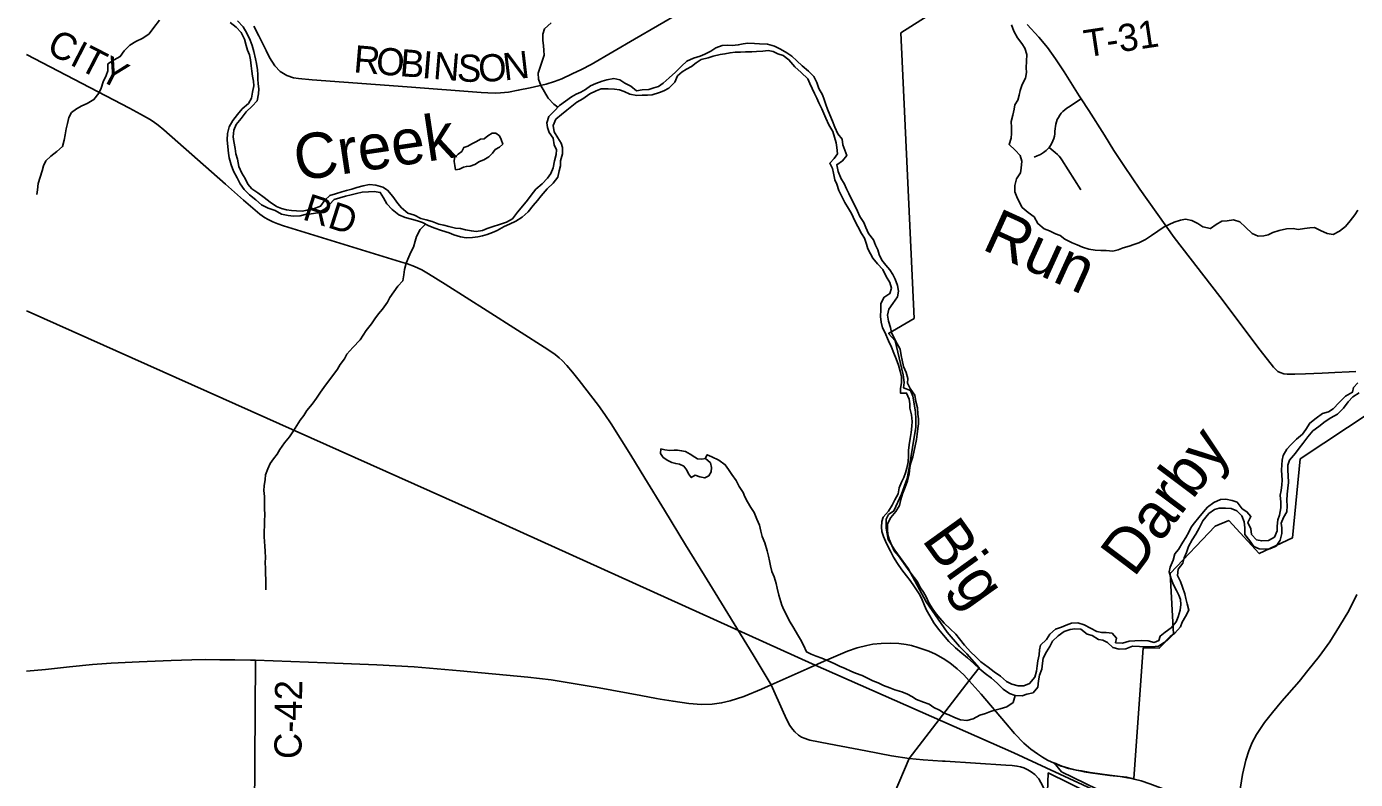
# Model space of a CAD drawing. Extents: x 114843 to 284848, y 317643 to 566895.
# Drawn here: x 114843 to 129491, y 441467 to 449771 of the extents above; entities that cross this region are included whole.
import ezdxf

# ---------------------------------------------------------------- set-up
doc = ezdxf.new("R2010")
doc.units = 0
for name, color, linetype in [('GM_X_Corporation', 7, 'Continuous'), ('GM_X_County_Road', 7, 'Continuous'), ('GM_X_County_Road_Text', 7, 'Continuous'), ('GM_X_Major_River', 7, 'Continuous'), ('GM_X_Major_River_Text', 7, 'Continuous'), ('GM_X_Minor_Lake', 7, 'Continuous'), ('GM_X_Minor_River', 7, 'Continuous'), ('GM_X_Rail_Line', 7, 'Continuous'), ('GM_X_State_Route', 7, 'Continuous'), ('GM_X_Township', 7, 'Continuous'), ('GM_X_Township_Road', 7, 'Continuous'), ('GM_X_Township_Road_Text', 7, 'Continuous'), ('GM_X_US_Route', 7, 'Continuous')]:
    doc.layers.add(name, color=color, linetype=linetype)

msp = doc.modelspace()

# ---------------------------------------------------------------- linework, layer by layer
at = {"layer": 'GM_X_Corporation'}
for points in [[(127295, 441045), (126251, 441553), (126169, 441649), (126253, 441615), (126327, 441591), (126415, 441571), (126470, 441561), (126568, 441545), (126781, 441515), (126896, 441501), (126971, 441493), (127050, 441475), (127153, 442917), (127329, 442915), (127486, 443069), (127448, 443740), (127944, 444260), (128097, 444323), (128431, 443958), (128797, 444131), (128882, 445002), (129927, 445695)], [(126097, 441331), (126105, 441539), (127290, 440954)]]:
    msp.add_lwpolyline(points, dxfattribs=at)
at = {"layer": 'GM_X_County_Road'}
for points in [[(122051, 449925), (121544, 449630), (121066, 449354), (120959, 449298), (120857, 449248), (120743, 449193), (120664, 449163), (120570, 449136), (120395, 449096), (120262, 449068), (120157, 449048), (120066, 449039), (120011, 449037), (119929, 449040), (119853, 449045), (119038, 449106), (117991, 449183), (117841, 449196), (117785, 449206), (117711, 449230), (117637, 449275), (117578, 449337), (117522, 449429), (117484, 449505), (117403, 449669), (117347, 449775)], [(114843, 449461), (115977, 448872), (116100, 448805), (116197, 448750), (116239, 448722), (116293, 448684), (116356, 448633), (117035, 448033), (117236, 447855), (117362, 447744), (117414, 447702), (117465, 447666), (117505, 447642), (117556, 447618), (117611, 447596), (117676, 447574), (118966, 447176), (119041, 447152), (119121, 447123), (119199, 447087), (119275, 447045), (119458, 446930), (119921, 446636), (120590, 446209), (120668, 446155), (120715, 446117), (120747, 446089), (120799, 446034), (120862, 445959), (120934, 445867), (121146, 445593), (121219, 445492), (121288, 445388), (121502, 445045), (121658, 444790), (121874, 444437), (122107, 444056), (122315, 443716), (122433, 443527), (122852, 442840), (123052, 442512)], [(117344, 440708), (117354, 441119), (117368, 442783)], [(123456, 441907), (123426, 441917), (123386, 441933), (123351, 441954), (123310, 441992), (123286, 442020), (123255, 442064), (123223, 442124), (123188, 442206), (123052, 442512)], [(124940, 441669), (124727, 441682), (124571, 441697), (124376, 441729), (124094, 441783), (123688, 441859), (123476, 441900), (123456, 441907)], [(125639, 441625), (125302, 441647), (124967, 441667), (124940, 441669)], [(126069, 441145), (126074, 441206), (126075, 441279), (126062, 441355), (126025, 441433), (126001, 441474), (125956, 441523), (125918, 441551), (125881, 441573), (125836, 441595), (125800, 441606), (125760, 441615), (125709, 441620), (125639, 441625)]]:
    msp.add_lwpolyline(points, dxfattribs=at)
at = {"layer": 'GM_X_Major_River'}
for points in [[(117283, 448031), (117253, 448095), (117215, 448152), (117183, 448228), (117169, 448308), (117151, 448366), (117143, 448424), (117128, 448504), (117122, 448554), (117126, 448629), (117152, 448691), (117208, 448755), (117264, 448829), (117330, 448893), (117384, 448953), (117400, 449027), (117403, 449083), (117395, 449139), (117393, 449191), (117393, 449241), (117389, 449293), (117379, 449365), (117365, 449415), (117347, 449496), (117331, 449562), (117309, 449620), (117270, 449696), (117230, 449768), (117168, 449834)], [(117088, 449817), (117154, 449764), (117208, 449704), (117245, 449630), (117265, 449562), (117279, 449510), (117301, 449460), (117311, 449402), (117319, 449339), (117327, 449279), (117335, 449225), (117343, 449167), (117349, 449117), (117333, 449047), (117324, 448981), (117288, 448921), (117220, 448865), (117168, 448799), (117116, 448735), (117078, 448663), (117058, 448591), (117054, 448523), (117063, 448444), (117069, 448376), (117075, 448324), (117099, 448246), (117125, 448176), (117165, 448104), (117199, 448035), (117241, 447975), (117301, 447913), (117371, 447861), (117432, 447805), (117508, 447768), (117582, 447742)], [(122742, 449581), (122688, 449569), (122622, 449561), (122568, 449565), (122512, 449561), (122440, 449535), (122384, 449501), (122320, 449467), (122268, 449445), (122196, 449421), (122122, 449389), (122062, 449333), (121995, 449267), (121927, 449205), (121861, 449145), (121807, 449111), (121757, 449095), (121703, 449077), (121629, 449071), (121567, 449062), (121503, 449112), (121437, 449148), (121383, 449182), (121315, 449196), (121241, 449184), (121187, 449168), (121117, 449144), (121059, 449116), (121003, 449076), (120953, 449046), (120901, 449025), (120849, 448995), (120783, 448947), (120717, 448901), (120660, 448837), (120600, 448777), (120578, 448708), (120584, 448656), (120602, 448602), (120646, 448538), (120658, 448466), (120684, 448410), (120682, 448360), (120664, 448290), (120649, 448212), (120623, 448151), (120585, 448097), (120525, 448037), (120457, 447979), (120407, 447911), (120365, 447857), (120315, 447795), (120255, 447723), (120198, 447651), (120132, 447615), (120056, 447587), (119988, 447564), (119922, 447542), (119870, 447522), (119800, 447512), (119746, 447516), (119680, 447530), (119626, 447542), (119572, 447548), (119498, 447566), (119442, 447579), (119388, 447591), (119314, 447621), (119248, 447639), (119190, 447655), (119120, 447689), (119046, 447711), (118977, 447770), (118937, 447820), (118881, 447896), (118821, 447966), (118769, 447998), (118693, 448021), (118625, 448029), (118555, 448015), (118483, 447995), (118427, 447979), (118371, 447961), (118317, 447947), (118249, 447927), (118185, 447909), (118129, 447855), (118084, 447791), (118006, 447759), (117934, 447744), (117884, 447736), (117818, 447738), (117762, 447742), (117708, 447750), (117654, 447764), (117598, 447786), (117529, 447834), (117461, 447887), (117391, 447937), (117327, 447981), (117283, 448031)], [(124423, 446303), (124377, 446397), (124365, 446453), (124343, 446523), (124333, 446589), (124346, 446654), (124392, 446716), (124444, 446788), (124456, 446854), (124442, 446916), (124418, 446984), (124390, 447036), (124360, 447086), (124316, 447140), (124270, 447193), (124241, 447255), (124227, 447307), (124201, 447361), (124179, 447417), (124125, 447489), (124093, 447553), (124071, 447608), (124027, 447676), (124003, 447734), (123969, 447804), (123934, 447876), (123906, 447930), (123880, 447982), (123854, 448039), (123824, 448093), (123788, 448171), (123774, 448247), (123838, 448291), (123884, 448349), (123862, 448407), (123842, 448467), (123833, 448527), (123785, 448588), (123751, 448660), (123725, 448726), (123697, 448796), (123673, 448858), (123655, 448910), (123635, 448968), (123617, 449019), (123575, 449087), (123554, 449153), (123520, 449219), (123464, 449279), (123394, 449339), (123334, 449394), (123278, 449444), (123222, 449482), (123152, 449520), (123088, 449554), (123010, 449578), (122922, 449580), (122866, 449585), (122794, 449587), (122742, 449581)], [(117582, 447742), (117652, 447702), (117728, 447686), (117784, 447680), (117858, 447682), (117930, 447702), (117980, 447707), (118052, 447715), (118128, 447757), (118181, 447807), (118235, 447863), (118295, 447883), (118357, 447901), (118421, 447913), (118481, 447931), (118541, 447943), (118613, 447947), (118675, 447953), (118741, 447942), (118779, 447880), (118815, 447814), (118873, 447754), (118948, 447694), (119016, 447665), (119086, 447645), (119152, 447629), (119206, 447609), (119270, 447577), (119332, 447549), (119416, 447520), (119502, 447496), (119554, 447474), (119626, 447452), (119690, 447440), (119760, 447444), (119818, 447452), (119870, 447464), (119922, 447478), (119980, 447499), (120032, 447523), (120108, 447567), (120168, 447591), (120238, 447625), (120307, 447667), (120371, 447729), (120427, 447797), (120475, 447851), (120517, 447905), (120583, 447981), (120647, 448043), (120699, 448109), (120715, 448179), (120729, 448235), (120730, 448290), (120750, 448366), (120752, 448436), (120736, 448486), (120700, 448542), (120660, 448610), (120646, 448680), (120678, 448748), (120738, 448802), (120797, 448848), (120907, 448936), (120973, 448974), (121053, 449030), (121123, 449060), (121177, 449082), (121253, 449082), (121323, 449080), (121379, 449074), (121431, 449054), (121493, 449024), (121571, 449011), (121629, 449013), (121689, 449013), (121739, 449017), (121819, 449043), (121869, 449063), (121921, 449091), (121987, 449159), (122017, 449227), (122069, 449273), (122119, 449299), (122174, 449331), (122224, 449371), (122280, 449407), (122358, 449427), (122410, 449443), (122488, 449461), (122540, 449469), (122598, 449481), (122654, 449487), (122714, 449489), (122768, 449493), (122836, 449492), (122890, 449494), (122960, 449500), (123018, 449506), (123072, 449496), (123126, 449468)], [(123126, 449468), (123182, 449450), (123246, 449404), (123310, 449328), (123382, 449263), (123454, 449193), (123478, 449141), (123529, 449033), (123553, 448981), (123577, 448930), (123611, 448862), (123631, 448812), (123653, 448760), (123685, 448688), (123731, 448614), (123749, 448552), (123766, 448487), (123776, 448435), (123782, 448367), (123744, 448315), (123696, 448263), (123728, 448205), (123738, 448153), (123754, 448081), (123776, 448031), (123796, 447961), (123832, 447890), (123861, 447832), (123903, 447764), (123937, 447708), (123973, 447628), (124005, 447566), (124047, 447487), (124079, 447437), (124103, 447371), (124117, 447319), (124145, 447265), (124170, 447215), (124224, 447153), (124280, 447092), (124318, 447014), (124360, 446948), (124378, 446884), (124358, 446826), (124292, 446784), (124258, 446712), (124260, 446646), (124257, 446572), (124263, 446511), (124277, 446449), (124303, 446399), (124345, 446303)], [(124345, 446303), (124377, 446236), (124401, 446168), (124428, 446106), (124454, 446038), (124474, 445970), (124489, 445906), (124487, 445845), (124477, 445777), (124477, 445727), (124543, 445729), (124572, 445663), (124578, 445611), (124580, 445561), (124599, 445489), (124605, 445415), (124601, 445365), (124593, 445294), (124582, 445226), (124572, 445158), (124566, 445096), (124563, 445038), (124559, 444970), (124547, 444899), (124533, 444849), (124513, 444797), (124486, 444747), (124462, 444684), (124450, 444616), (124414, 444552), (124383, 444492), (124343, 444425), (124285, 444361), (124271, 444311), (124267, 444250), (124272, 444200), (124290, 444146), (124312, 444096), (124332, 444046), (124365, 443984), (124399, 443918), (124442, 443848), (124492, 443778), (124544, 443712), (124583, 443660), (124631, 443592), (124682, 443516), (124708, 443466), (124740, 443386), (124764, 443334), (124799, 443270), (124845, 443196), (124894, 443124), (124952, 443059), (125008, 442989), (125083, 442917), (125151, 442861), (125216, 442807), (125284, 442747), (125344, 442691), (125409, 442634), (125479, 442584), (125542, 442528), (125608, 442464), (125678, 442414), (125742, 442392), (125817, 442391), (125869, 442407), (125937, 442423), (125989, 442486), (125998, 442554), (126010, 442618), (126036, 442683), (126043, 442749), (126049, 442803), (126085, 442873), (126123, 442932), (126151, 442992), (126214, 443050), (126280, 443099), (126348, 443121), (126398, 443129), (126465, 443126), (126535, 443068), (126589, 443054), (126657, 443012), (126708, 443002), (126758, 442979), (126818, 442923), (126888, 442905), (126959, 442909), (127033, 442938), (127111, 442934), (127175, 442928), (127245, 442929), (127319, 442937), (127383, 442979), (127447, 443044), (127501, 443082), (127563, 443149), (127582, 443201)], [(127568, 443395), (127560, 443335), (127536, 443259), (127514, 443207), (127458, 443140), (127395, 443092), (127337, 443049), (127325, 442999), (127273, 442979), (127205, 442995), (127134, 443000), (127058, 442996), (126998, 442992), (126922, 442971), (126848, 442975), (126858, 443025), (126809, 443079), (126745, 443089), (126695, 443087), (126641, 443100), (126569, 443134), (126500, 443172), (126432, 443194), (126362, 443191), (126304, 443167), (126250, 443147), (126186, 443126), (126124, 443070), (126084, 443010), (126019, 442947), (126009, 442895), (126005, 442843), (125989, 442777), (125983, 442720), (125974, 442660), (125958, 442596), (125900, 442526), (125836, 442501), (125772, 442499), (125704, 442517), (125644, 442548), (125577, 442606), (125509, 442654), (125441, 442704), (125362, 442764), (125302, 442822), (125251, 442871), (125181, 442949), (125125, 443017), (125086, 443071), (125022, 443127), (124957, 443191), (124909, 443245), (124869, 443295), (124833, 443347), (124788, 443415), (124758, 443481), (124728, 443531), (124691, 443593), (124663, 443645), (124627, 443695), (124570, 443767), (124536, 443819), (124492, 443883), (124453, 443932), (124407, 443988), (124381, 444048), (124350, 444116), (124336, 444169), (124334, 444225), (124333, 444287), (124371, 444357), (124425, 444422), (124467, 444488), (124479, 444554), (124500, 444616), (124526, 444689), (124554, 444759), (124571, 444835), (124579, 444907), (124591, 444958), (124611, 445026), (124622, 445078), (124654, 445215), (124660, 445277), (124667, 445337), (124673, 445389), (124673, 445443), (124667, 445495), (124664, 445565), (124646, 445634), (124634, 445706), (124583, 445778), (124555, 445836), (124557, 445888), (124538, 445954), (124508, 446022), (124496, 446090), (124485, 446144), (124471, 446212), (124423, 446303)], [(129518, 445842), (129470, 445790), (129457, 445738), (129381, 445693), (129313, 445623), (129245, 445554), (129195, 445522), (129127, 445502), (129057, 445453), (128989, 445397), (128944, 445326), (128908, 445276), (128842, 445220), (128778, 445159), (128734, 445109), (128696, 445039), (128683, 444988), (128679, 444936), (128675, 444878), (128679, 444822), (128684, 444768), (128680, 444718), (128674, 444655), (128660, 444603), (128667, 444527), (128669, 444461), (128653, 444383), (128635, 444332), (128628, 444262), (128628, 444210), (128598, 444140), (128532, 444103), (128458, 444097), (128402, 444111), (128346, 444169), (128337, 444233), (128305, 444301), (128339, 444367), (128294, 444419), (128244, 444451), (128186, 444527), (128131, 444543), (128061, 444558), (128005, 444556), (127929, 444520), (127859, 444469), (127815, 444419), (127764, 444357), (127718, 444298), (127680, 444248), (127654, 444194), (127622, 444137), (127590, 444083), (127541, 444005), (127499, 443954), (127483, 443884), (127447, 443810), (127438, 443758), (127458, 443681), (127486, 443613), (127517, 443551), (127545, 443501), (127563, 443451), (127568, 443395)], [(127582, 443201), (127616, 443263), (127656, 443336), (127638, 443404), (127621, 443462), (127611, 443516), (127585, 443586), (127562, 443652), (127528, 443718), (127538, 443786), (127588, 443854), (127603, 443911), (127629, 443969), (127651, 444035), (127691, 444110), (127732, 444174), (127768, 444240), (127810, 444319), (127876, 444399), (127936, 444446), (127990, 444458), (128058, 444460), (128120, 444456), (128184, 444431), (128238, 444375), (128263, 444309), (128273, 444241), (128273, 444168), (128326, 444100), (128370, 444035), (128430, 444009), (128497, 444007), (128547, 444011), (128617, 444040), (128660, 444106), (128678, 444180), (128680, 444242), (128674, 444295), (128699, 444357), (128733, 444417), (128737, 444485), (128735, 444543), (128740, 444612), (128744, 444678), (128752, 444744), (128749, 444818), (128745, 444874), (128745, 444934), (128763, 444987), (128830, 445065), (128870, 445122), (128912, 445174), (128968, 445244), (129022, 445311), (129088, 445359), (129156, 445414), (129221, 445454), (129295, 445496), (129361, 445563), (129411, 445633), (129461, 445686), (129533, 445732)]]:
    msp.add_lwpolyline(points, dxfattribs=at)
at = {"layer": 'GM_X_Minor_Lake'}
for points in [[(119989, 448595), (119974, 448595), (119926, 448565), (119886, 448533), (119846, 448527), (119804, 448503), (119750, 448476), (119708, 448452), (119662, 448436), (119640, 448394), (119602, 448362), (119560, 448324), (119555, 448282), (119565, 448239), (119571, 448189)], [(119571, 448189), (119617, 448199), (119661, 448219), (119691, 448229), (119733, 448231), (119783, 448251), (119837, 448281), (119883, 448301), (119938, 448333), (119978, 448373), (120010, 448415), (120056, 448441), (120092, 448475), (120076, 448525), (120056, 448565), (120014, 448595), (119989, 448595)], [(122326, 445007), (122287, 445001), (122239, 445004), (122209, 445022), (122156, 445054), (122106, 445083), (122064, 445093), (122020, 445097), (121980, 445098), (121932, 445096), (121880, 445103), (121835, 445113), (121832, 445063), (121862, 445019), (121911, 444985), (121955, 444964), (121999, 444950), (122041, 444946), (122087, 444921), (122120, 444877), (122138, 444837), (122161, 444808)], [(122161, 444808), (122170, 444797), (122212, 444822), (122266, 444806), (122319, 444792), (122362, 444815), (122388, 444861), (122392, 444909), (122383, 444959), (122326, 445007)]]:
    msp.add_lwpolyline(points, dxfattribs=at)
at = {"layer": 'GM_X_Minor_River'}
for points in [[(116310, 449840), (116246, 449762), (116193, 449692), (116125, 449642), (116047, 449604), (115981, 449566), (115919, 449502), (115875, 449440), (115807, 449402), (115739, 449358), (115739, 449284), (115719, 449232), (115688, 449160), (115664, 449092), (115640, 449036), (115586, 448966), (115512, 448922), (115454, 448898), (115394, 448862), (115338, 448822), (115310, 448768), (115294, 448700), (115278, 448642), (115267, 448576), (115257, 448518), (115239, 448449), (115175, 448391), (115109, 448340), (115057, 448290), (115031, 448235), (115015, 448181), (114971, 448041), (114964, 447971), (114956, 447919)], [(120699, 448880), (120655, 448913), (120591, 448981), (120551, 449051), (120511, 449119), (120485, 449191), (120483, 449258), (120499, 449310), (120527, 449388), (120549, 449454), (120546, 449506), (120540, 449560), (120534, 449618), (120534, 449686), (120554, 449746), (120624, 449810)], [(125738, 447948), (125736, 448018), (125754, 448090), (125798, 448158), (125807, 448208), (125813, 448285), (125795, 448347), (125739, 448409), (125673, 448469), (125697, 448539), (125701, 448593), (125701, 448659), (125697, 448725), (125713, 448794), (125730, 448858), (125736, 448908), (125768, 448960), (125786, 449014), (125794, 449064), (125818, 449132), (125854, 449202), (125866, 449264), (125862, 449314), (125867, 449388), (125869, 449462), (125845, 449531), (125813, 449583), (125765, 449645), (125727, 449719), (125701, 449789)], [(129517, 447747), (129483, 447693), (129433, 447629), (129380, 447567), (129316, 447513), (129246, 447479), (129180, 447487), (129106, 447523), (129040, 447553), (128990, 447549), (128930, 447543), (128860, 447533), (128804, 447542), (128730, 447538), (128652, 447520), (128582, 447500), (128530, 447474), (128480, 447462), (128420, 447460), (128352, 447488), (128278, 447560), (128218, 447618), (128146, 447640), (128076, 447629), (128020, 447625), (127954, 447587), (127892, 447543), (127808, 447561), (127752, 447599), (127686, 447633), (127618, 447645), (127562, 447637), (127494, 447613), (127436, 447589), (127382, 447563), (127314, 447515), (127244, 447465), (127176, 447421), (127104, 447385), (127049, 447367), (126997, 447349), (126931, 447331), (126875, 447308), (126815, 447292), (126743, 447300), (126685, 447302), (126623, 447304), (126553, 447314), (126483, 447336), (126423, 447362), (126367, 447386), (126289, 447424), (126235, 447467), (126183, 447485), (126117, 447517), (126060, 447539), (125990, 447597), (125948, 447673), (125882, 447719), (125818, 447776), (125780, 447844), (125758, 447894), (125738, 447948)], [(119239, 447593), (119182, 447533), (119140, 447455), (119128, 447403), (119108, 447337), (119078, 447283), (119056, 447231), (119026, 447161), (119009, 447090), (119001, 447034), (118991, 446968), (118937, 446908), (118893, 446844), (118849, 446784), (118821, 446730), (118765, 446654), (118723, 446602), (118682, 446548), (118644, 446492), (118586, 446418), (118521, 446316)], [(118521, 446316), (118440, 446231), (118372, 446158), (118347, 446106), (118301, 446042), (118271, 445991), (118219, 445923), (118171, 445861), (118120, 445790), (118084, 445738), (118038, 445674), (117992, 445607), (117934, 445537), (117899, 445481), (117859, 445428), (117823, 445370), (117785, 445312), (117743, 445247), (117688, 445179), (117634, 445107), (117606, 445056), (117566, 445002), (117530, 444952), (117501, 444894), (117477, 444827), (117473, 444775), (117463, 444707), (117460, 444653), (117464, 444587), (117466, 444525), (117464, 444464), (117469, 444378), (117465, 444328), (117465, 444260), (117462, 444210), (117462, 444142), (117466, 444091), (117470, 444039), (117473, 443985), (117475, 443913), (117473, 443861), (117475, 443793), (117478, 443737), (117480, 443670), (117482, 443620), (117482, 443558)], [(125742, 442392), (125717, 442316), (125647, 442268), (125575, 442247), (125517, 442231), (125467, 442215), (125415, 442194), (125351, 442176), (125279, 442134), (125209, 442117), (125139, 442123), (125070, 442151), (125008, 442179), (124958, 442200), (124906, 442230), (124843, 442262), (124791, 442296), (124729, 442320), (124653, 442349), (124602, 442381), (124552, 442409), (124490, 442435), (124414, 442457), (124358, 442478), (124289, 442504), (124229, 442534), (124173, 442556), (124052, 442615), (123982, 442641), (123928, 442661), (123868, 442689), (123803, 442717), (123753, 442744), (123679, 442774), (123609, 442806), (123546, 442826), (123490, 442849), (123440, 442873), (123408, 442947), (123373, 443011), (123341, 443067), (123299, 443135), (123250, 443221), (123218, 443281), (123192, 443337), (123167, 443391), (123135, 443499), (123118, 443578), (123106, 443630), (123082, 443702), (123059, 443762), (123043, 443822), (123031, 443880), (123023, 443930), (123006, 443988), (122982, 444078), (122951, 444148), (122935, 444204), (122923, 444272), (122893, 444338), (122862, 444413), (122828, 444467), (122791, 444529), (122759, 444583), (122741, 444633), (122697, 444697), (122664, 444763), (122616, 444832), (122582, 444884), (122545, 444938), (122473, 444988), (122397, 445024), (122346, 445048), (122325, 445007)]]:
    msp.add_lwpolyline(points, dxfattribs=at)
at = {"layer": 'GM_X_Rail_Line'}
msp.add_lwpolyline([(114843, 446635), (114861, 446627), (119778, 444430), (123501, 442743), (125726, 441762), (128111, 440653), (128479, 440489)], dxfattribs=at)
at = {"layer": 'GM_X_State_Route'}
for points in [[(126446, 449008), (126391, 449094), (126281, 449272), (126183, 449415), (126098, 449541), (126002, 449654), (125872, 449792)], [(129496, 445965), (129421, 445961), (129263, 445954), (129125, 445948), (128940, 445942), (128824, 445938), (128737, 445937), (128703, 445941), (128660, 445956), (128637, 445968), (128589, 446013), (128442, 446200), (128304, 446382), (128208, 446511), (127997, 446794), (127493, 447446), (127113, 447976), (126946, 448227), (126829, 448404), (126725, 448571), (126552, 448844), (126469, 448974), (126446, 449008)], [(123052, 442512), (123448, 442688), (123636, 442770), (123892, 442881), (124000, 442917), (124107, 442945), (124171, 442958), (124264, 442968), (124361, 442970), (124458, 442965), (124537, 442954), (124596, 442943), (124669, 442924), (124790, 442881), (124863, 442848), (124946, 442802), (125019, 442753), (125102, 442688), (125174, 442622), (125234, 442556), (125366, 442409), (125634, 442091), (125734, 441974), (125837, 441867), (125913, 441801), (125985, 441748), (126042, 441712), (126098, 441681), (126170, 441646), (126249, 441615)], [(114843, 442661), (115052, 442681), (115315, 442709), (115569, 442735), (115774, 442750), (116083, 442765), (116436, 442778), (116664, 442787), (116817, 442790), (116974, 442787), (117139, 442785), (117310, 442783), (117368, 442783)], [(117368, 442783), (118145, 442753), (118705, 442731), (119116, 442711), (119624, 442664), (120367, 442595), (120626, 442566), (120868, 442527), (121155, 442477), (121613, 442394), (121786, 442361), (121828, 442354)], [(121828, 442354), (121970, 442329), (122144, 442303), (122283, 442294), (122400, 442299), (122504, 442311), (122599, 442333), (122749, 442382), (122944, 442464), (123052, 442512)], [(126249, 441615), (126254, 441613), (126329, 441588), (126416, 441568), (126472, 441559), (126502, 441553)], [(126502, 441553), (126569, 441542), (126782, 441512), (126897, 441498), (126978, 441486), (127025, 441477)], [(127025, 441477), (127051, 441472), (127130, 441451), (127224, 441420), (127344, 441375), (127473, 441325)]]:
    msp.add_lwpolyline(points, dxfattribs=at)
at = {"layer": 'GM_X_Township'}
for points in [[(125391, 450284), (124481, 449701), (124627, 446551), (124345, 446387), (124416, 446304), (124507, 445931), (124516, 445846), (124511, 445786), (124587, 445758), (124614, 445694), (124641, 445523), (124646, 445439), (124647, 445353), (124573, 444905), (124548, 444785), (124488, 444613), (124404, 444430), (124344, 444389), (124318, 444338), (124319, 444238), (124342, 444113), (124415, 443995), (124559, 443795), (124761, 443426), (124991, 443092), (125125, 442932), (125206, 442852), (125345, 442699), (125233, 442559), (124570, 441700), (124406, 441308)], [(124406, 441308), (124570, 441700), (125233, 442559), (125345, 442699), (125206, 442852), (125125, 442932), (124991, 443092), (124761, 443426), (124559, 443795), (124415, 443995), (124342, 444113), (124319, 444238), (124318, 444338), (124344, 444389), (124404, 444430), (124488, 444613), (124548, 444785), (124573, 444905), (124647, 445353), (124646, 445439), (124641, 445523), (124614, 445694), (124587, 445758), (124511, 445786), (124516, 445846), (124507, 445931), (124416, 446304), (124345, 446387), (124627, 446551), (124481, 449701), (125391, 450284)]]:
    msp.add_lwpolyline(points, dxfattribs=at)
at = {"layer": 'GM_X_Township_Road'}
for points in [[(126469, 448974), (126328, 448883), (126309, 448870), (126286, 448852), (126267, 448835), (126249, 448816), (126233, 448795), (126217, 448769), (126205, 448744), (126196, 448719), (126188, 448693), (126184, 448669), (126181, 448646), (126179, 448612), (126177, 448586), (126173, 448560), (126166, 448535), (126156, 448509), (126144, 448484), (126130, 448460), (126114, 448435), (126081, 448404), (126052, 448381), (126019, 448361), (125983, 448344), (125948, 448331)], [(126465, 447971), (126256, 448299), (126241, 448321), (126225, 448341), (126206, 448360), (126180, 448382), (126114, 448435)]]:
    msp.add_lwpolyline(points, dxfattribs=at)
at = {"layer": 'GM_X_US_Route'}
msp.add_lwpolyline([(128211, 441044), (128212, 441216), (128223, 441383), (128245, 441523), (128283, 441679), (128316, 441782), (128352, 441876), (128399, 441963), (128489, 442097), (128575, 442207), (128680, 442330), (128872, 442546), (128965, 442667), (129091, 442823), (129207, 442984), (129317, 443156), (129419, 443327), (129508, 443506)], dxfattribs=at)

# ---------------------------------------------------------------- texts
at = {"layer": 'GM_X_County_Road_Text'}
for s, rotation, p in [('CITY', 332.7171, (115049, 449489)), ('R', 355.2793, (118441, 449267)), ('O', 355.2751, (118687, 449246)), ('B', 355.28, (118950, 449225)), ('I', 355.2812, (119195, 449204)), ('N', 355.2846, (119318, 449194)), ('S', 355.3373, (119581, 449173)), ('O', 3.8794, (119832, 449156)), ('N', 6.6789, (120111, 449175)), ('RD', 342.2888, (117873, 447647)), ('C-42', 89.3809, (117873, 441691))]:
    msp.add_text(s, height=300, rotation=rotation, dxfattribs=at).set_placement(p)
at = {"layer": 'GM_X_Major_River_Text'}
for s, height, rotation, p in [('Creek', 499.9, 8.4873, (117828, 448067)), ('Run', 500, 335.5486, (125360, 447320)), ('Darby', 500, 53.09, (127049, 443685)), ('Big', 500, 305.6457, (124703, 444111))]:
    msp.add_text(s, height=height, rotation=rotation, dxfattribs=at).set_placement(p)
at = {"layer": 'GM_X_Township_Road_Text'}
msp.add_text('T-31', height=300, rotation=8.5421, dxfattribs=at).set_placement((126522, 449431))

doc.saveas('drawing.dxf')
